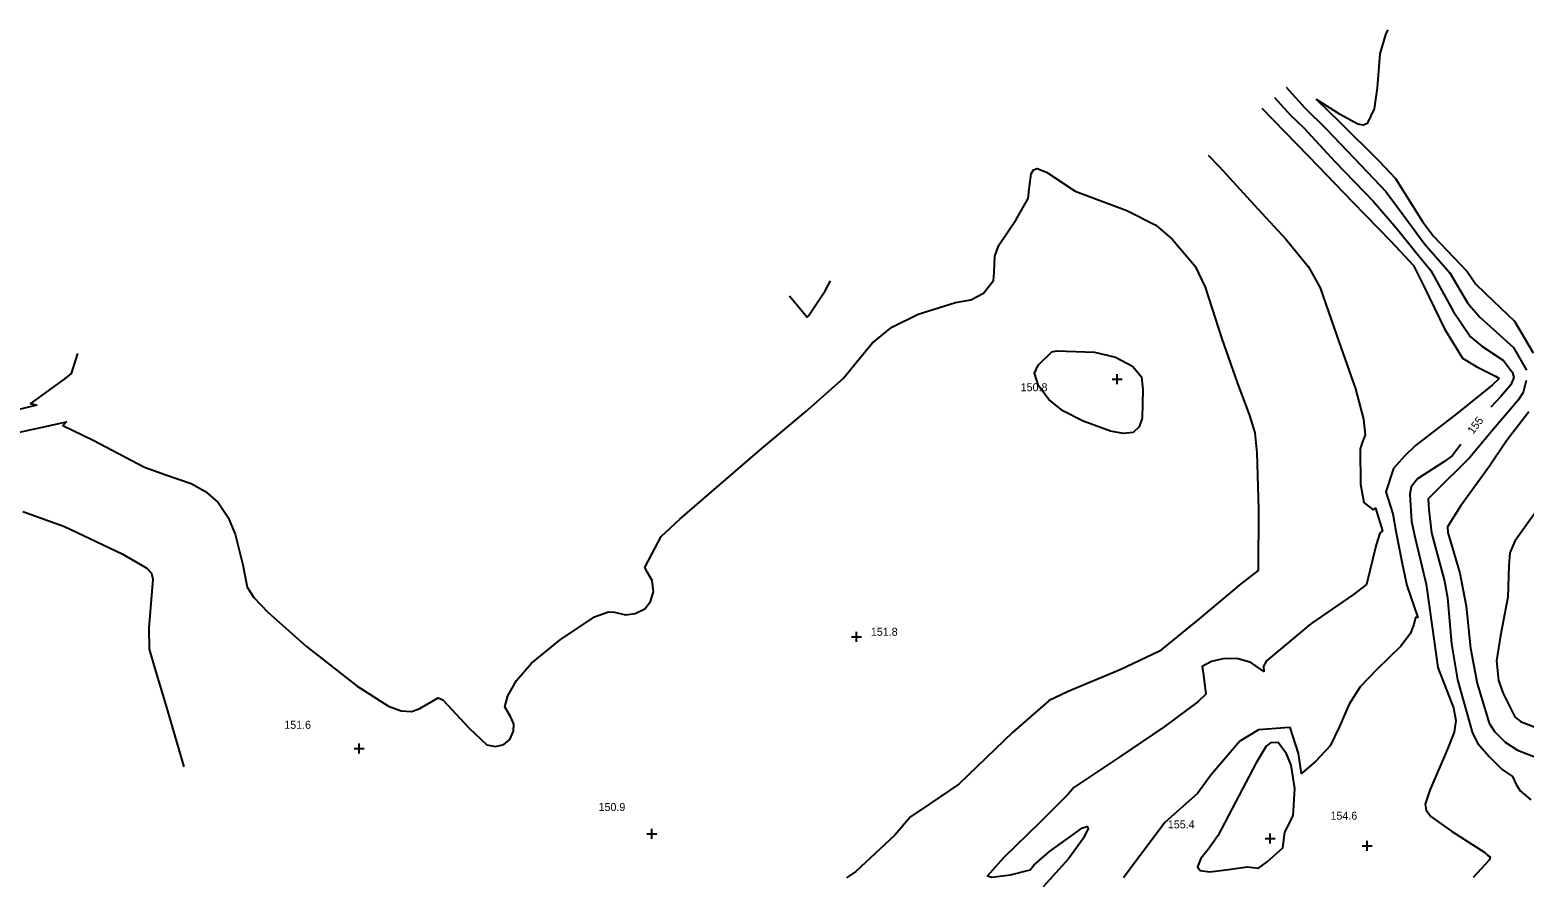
# Model space of a CAD drawing. Extents: x 1475150 to 2003689, y 770235 to 1112803.
# Drawn here: x 2002493.7 to 2002867.2, y 771573 to 771784.8 of the extents above; entities that cross this region are included whole.
import ezdxf

# ---------------------------------------------------------------- set-up
doc = ezdxf.new("R2010")
doc.units = 0
for name, color, linetype in [('RD_DTM_Major1', 7, 'Continuous'), ('RD_DTM_Major1_Lbl', 7, 'Continuous'), ('RD_DTM_Minor1', 7, 'Continuous'), ('RD_DTM_Spot_Elev', 7, 'Continuous')]:
    doc.layers.add(name, color=color, linetype=linetype)

msp = doc.modelspace()

# ---------------------------------------------------------------- linework, layer by layer
at = {"layer": 'RD_DTM_Major1'}
for points in [[(2002804.76, 771767.93), (2002808.89, 771763.38), (2002812.03, 771760.39), (2002819.97, 771751.82), (2002829.51, 771741.94), (2002835.24, 771735.27), (2002840.03, 771729.35), (2002843.84, 771724.62), (2002849.4, 771714.47), (2002853.74, 771708.06), (2002856.63, 771705.77), (2002862.03, 771702.12), (2002864.24, 771699.16), (2002864.62, 771697.93), (2002863.84, 771696.03), (2002861.32, 771693.13), (2002858.85, 771690.5)], [(2002851.33, 771681.14), (2002849.21, 771678.34), (2002847.06, 771676.8), (2002840.51, 771672.53), (2002838.93, 771670.55), (2002838.57, 771668.71), (2002839.02, 771661.93), (2002839.95, 771657.69), (2002842.7, 771646.23), (2002844.17, 771635.57), (2002845.64, 771625.38), (2002849.49, 771615.3), (2002850.07, 771612.14), (2002849.71, 771609.18), (2002847.92, 771604.81), (2002843.64, 771594.74), (2002842.44, 771591.22), (2002842.7, 771589.7), (2002843.88, 771588.11), (2002848.99, 771584.48), (2002857.36, 771579.16), (2002858, 771578.46), (2002858.67, 771578.06), (2002858.41, 771577.24), (2002854.46, 771572.83)], [(2002790.62, 771583.25), (2002788.21, 771579.89), (2002786.33, 771577.61), (2002785.51, 771575.57), (2002786.23, 771574.6), (2002788.6, 771574.29), (2002793.28, 771574.88), (2002797.98, 771575.57), (2002800.74, 771575.24), (2002802.97, 771576.8), (2002806.85, 771580.3), (2002807.38, 771584.21), (2002809.45, 771588.32), (2002809.85, 771595.1), (2002808.96, 771600.97), (2002807.79, 771603.81), (2002805.67, 771606.6), (2002803.74, 771606.54), (2002802.73, 771605.71), (2002800.19, 771601.58), (2002795.05, 771591.72), (2002790.62, 771583.25)]]:
    msp.add_lwpolyline(points, dxfattribs=at)
at = {"layer": 'RD_DTM_Minor1'}
for points in [[(2002833.1, 771784.82), (2002832.6, 771783.9), (2002831.08, 771778.83), (2002830.42, 771770.36), (2002829.67, 771765.06), (2002827.9, 771761.43), (2002827.01, 771761.02), (2002825.6, 771761.23), (2002821.21, 771763.66), (2002815.31, 771767.45), (2002821.04, 771761.79), (2002831.05, 771751.91), (2002835.02, 771747.62), (2002841.75, 771736.93), (2002844.49, 771733.28), (2002852.92, 771724.4), (2002855.11, 771721.24), (2002859.53, 771717.02), (2002864.75, 771711.98), (2002869.46, 771704.07)], [(2002807.72, 771770.52), (2002812.34, 771765.34), (2002817.66, 771760.05), (2002826.37, 771751.02), (2002832.62, 771744.37), (2002836.93, 771738.54), (2002842.26, 771731.31), (2002848.59, 771724.07), (2002853.04, 771716.53), (2002856.08, 771713.02), (2002864.53, 771705.4), (2002867.72, 771699.73)], [(2002801.64, 771765.21), (2002804.36, 771762.39), (2002813.38, 771753.12), (2002824.39, 771741.77), (2002833.89, 771732), (2002839.48, 771725.9), (2002842.06, 771720.73), (2002847.23, 771710.1), (2002851.79, 771702.72), (2002855.34, 771700.53), (2002860.03, 771698.19), (2002860.95, 771697.61), (2002859.19, 771695.99), (2002850.14, 771688.76), (2002840.05, 771680.87), (2002837.29, 771678.19), (2002834.52, 771675.15), (2002832.64, 771669.34), (2002834.34, 771663.83), (2002835.09, 771659.5), (2002836.68, 771651.38), (2002837.81, 771645.86), (2002840.56, 771637.87), (2002839.99, 771637.87), (2002839.64, 771636.17), (2002838.72, 771633.79), (2002836.38, 771630.69), (2002830.31, 771624.79), (2002826.15, 771620.54), (2002823.46, 771616.19), (2002820.9, 771610.44), (2002818.66, 771605.79), (2002815.12, 771601.94), (2002811.55, 771598.89), (2002810.75, 771603.86), (2002808.72, 771610.36), (2002807.38, 771610.27), (2002800.78, 771609.78), (2002796.08, 771606.97), (2002788.86, 771598.45), (2002785.55, 771593.91), (2002777.44, 771586.68), (2002770.12, 771576.95), (2002767.07, 771572.8)], [(2002788.23, 771753.52), (2002790.93, 771750.7), (2002799.61, 771741.18), (2002807.73, 771732.44), (2002813.24, 771725.6), (2002816.19, 771720.28), (2002820.32, 771708.34), (2002825.05, 771695.06), (2002827.01, 771687.46), (2002827.42, 771683.58), (2002826.58, 771681.37), (2002826.17, 771679.97), (2002826.24, 771671.25), (2002827.11, 771666.61), (2002829.42, 771664.77), (2002830.06, 771665.2), (2002831.74, 771659.59), (2002831.11, 771658.99), (2002830.18, 771656.07), (2002827.74, 771646.15), (2002824.51, 771643.65), (2002813.9, 771636.27), (2002802.76, 771627.08), (2002802, 771625.75), (2002802.14, 771624.42), (2002798.87, 771626.62), (2002795.69, 771627.53), (2002792.28, 771627.59), (2002789.04, 771626.88), (2002786.71, 771625.59), (2002787.02, 771623.43), (2002787.62, 771618.72), (2002785.58, 771616.82), (2002777.23, 771610.56), (2002766.15, 771603.04), (2002754.61, 771595.39), (2002753.22, 771593.67), (2002746.09, 771586.64), (2002737.05, 771577.78), (2002733.02, 771573.32), (2002734.14, 771572.96), (2002738.8, 771573.54), (2002743.69, 771574.76), (2002744.61, 771575.92), (2002748.55, 771579.37), (2002756.77, 771585.3), (2002757.95, 771585.65), (2002758.19, 771585.11), (2002757.06, 771582.7), (2002753.26, 771577.51), (2002746.95, 771570.55)], [(2002485.28, 771682.96), (2002496.44, 771685.43), (2002502.85, 771686.85), (2002501.95, 771685.92), (2002509.52, 771682.25), (2002522.35, 771675.51), (2002527.7, 771673.56), (2002534.07, 771671.38), (2002537.62, 771669.42), (2002540.8, 771666.62), (2002543.26, 771662.91), (2002545.02, 771658.7), (2002546.97, 771651.02), (2002548.06, 771645.49), (2002549.67, 771642.92), (2002553.2, 771639.19), (2002562.89, 771630.66), (2002575.51, 771620.72), (2002583.32, 771615.75), (2002586.52, 771614.53), (2002589.07, 771614.39), (2002591.05, 771615.03), (2002595.79, 771617.83), (2002596.89, 771617.27), (2002603.5, 771610.23), (2002607.96, 771606.04), (2002610.09, 771605.61), (2002612.16, 771606.15), (2002613.65, 771607.34), (2002614.6, 771609.45), (2002614.63, 771611.18), (2002613.89, 771612.93), (2002612.46, 771615.57), (2002613.14, 771618.26), (2002615.37, 771622.17), (2002619.12, 771626.43), (2002626.22, 771632.26), (2002634.81, 771638.06), (2002638.35, 771639.31), (2002639.83, 771639.19), (2002642.58, 771638.53), (2002645, 771638.87), (2002647.37, 771640.09), (2002648.81, 771641.88), (2002649.59, 771644.32), (2002649.28, 771647.14), (2002648.11, 771649.16), (2002647.43, 771650.35), (2002651.46, 771658.1), (2002656.18, 771662.47), (2002665.3, 771670.36), (2002676.71, 771680.26), (2002687.55, 771689.34), (2002696.98, 771697.67), (2002701.08, 771702.65), (2002704.24, 771706.52), (2002709.1, 771710.52), (2002715.76, 771713.71), (2002725.09, 771716.62), (2002728.89, 771717.28), (2002732.05, 771718.96), (2002734.57, 771722.15), (2002734.69, 771724.19), (2002734.85, 771728.26), (2002735.9, 771730.98), (2002740.19, 771737.44), (2002743.22, 771742.69), (2002743.54, 771745.78), (2002743.98, 771748.82), (2002744.56, 771749.82), (2002745.49, 771750.14), (2002747.83, 771749.27), (2002754.99, 771744.51), (2002767.88, 771739.64), (2002775.14, 771736), (2002779.19, 771732.5), (2002784.98, 771725.72), (2002787.46, 771720.46), (2002791.64, 771707.57), (2002795.48, 771696.64), (2002798.57, 771688.38), (2002799.86, 771684.05), (2002800.36, 771679.06), (2002800.74, 771664.95), (2002800.69, 771649.67), (2002796.28, 771646.21), (2002785.98, 771637.56), (2002776.07, 771629.47), (2002766.37, 771624.88), (2002753.24, 771619.4), (2002748.46, 771617.11), (2002739.27, 771609.1), (2002728.2, 771598.48), (2002725.85, 771596.18), (2002718.62, 771591.33), (2002713.78, 771588.01), (2002709.85, 771583.47), (2002700.16, 771574.4), (2002697.84, 771572.82)], [(2002683.55, 771718.28), (2002687.96, 771712.97), (2002688.34, 771713.3), (2002692.49, 771719.57), (2002693.79, 771722.04)], [(2002505.61, 771703.93), (2002504.06, 771698.89), (2002502.33, 771697.47), (2002493.89, 771691.4), (2002495.46, 771691.01), (2002489.94, 771689.62)], [(2002749.1, 771704.28), (2002750.37, 771704.55), (2002759.83, 771704.27), (2002765.04, 771703.01), (2002769.33, 771700.7), (2002771.54, 771698.04), (2002771.89, 771694.88), (2002771.67, 771687.76), (2002770.98, 771685.56), (2002769.48, 771684.16), (2002766.97, 771683.86), (2002763.77, 771684.46), (2002757, 771686.97), (2002751.91, 771689.57), (2002748.37, 771692.4), (2002745.82, 771695.84), (2002744.79, 771699), (2002745.71, 771700.97), (2002749.1, 771704.28)], [(2002867.71, 771697.13), (2002866.9, 771694.11), (2002865.7, 771692.19), (2002859.05, 771684.4), (2002853.59, 771677.9), (2002844.76, 771669.15), (2002843.21, 771667.58), (2002843.37, 771664.84), (2002843.98, 771659.04), (2002847.28, 771646.93), (2002847.98, 771642.84), (2002848.98, 771631.29), (2002850.53, 771622.26), (2002854.26, 771608.92), (2002855.62, 771606.39), (2002858.46, 771603.15), (2002861.69, 771599.91), (2002864.24, 771598.13), (2002865.18, 771596.16), (2002866.19, 771594.57), (2002868.86, 771592.25)], [(2002868.37, 771689.35), (2002862.78, 771682.03), (2002858.5, 771675.7), (2002851.23, 771665.75), (2002848.02, 771660.59), (2002848.1, 771659.15), (2002851.12, 771649), (2002852.68, 771640.75), (2002853.74, 771630.22), (2002855.4, 771621.4), (2002858.43, 771611.5), (2002859.73, 771609.39), (2002862.44, 771606.74), (2002865.5, 771604.75), (2002870.7, 771602.74)], [(2002872.56, 771667.83), (2002864.88, 771656.93), (2002863.63, 771654.06), (2002863.36, 771650.87), (2002863.06, 771642.99), (2002861.27, 771633.41), (2002860.3, 771627.02), (2002860.72, 771622.16), (2002861.91, 771618.87), (2002864.81, 771613.04), (2002866.29, 771611.9), (2002870.36, 771610.32)], [(2002491.97, 771664.36), (2002502.39, 771660.67), (2002516.81, 771653.8), (2002522.93, 771650.25), (2002524.11, 771648.97), (2002524.45, 771647.5), (2002523.46, 771635.31), (2002523.56, 771629.99), (2002524.94, 771625.13), (2002528.1, 771614.53), (2002532.23, 771600.51)]]:
    msp.add_lwpolyline(points, dxfattribs=at)
at = {"layer": 'RD_DTM_Spot_Elev'}
for p, q in [((2002765.42, 771696.19), (2002765.42, 771698.69)), ((2002764.17, 771697.44), (2002766.67, 771697.44)), ((2002699.08, 771633.03), (2002701.58, 771633.03)), ((2002700.33, 771631.78), (2002700.33, 771634.28)), ((2002574.78, 771605.1), (2002577.28, 771605.1)), ((2002576.03, 771603.85), (2002576.03, 771606.35)), ((2002647.89, 771583.75), (2002650.39, 771583.75)), ((2002649.14, 771582.5), (2002649.14, 771585)), ((2002802.48, 771582.61), (2002804.98, 771582.61)), ((2002803.73, 771581.36), (2002803.73, 771583.86)), ((2002826.7, 771580.76), (2002829.2, 771580.76)), ((2002827.95, 771579.51), (2002827.95, 771582.01))]:
    msp.add_line(p, q, dxfattribs=at)

# ---------------------------------------------------------------- texts
at = {"layer": 'RD_DTM_Major1_Lbl'}
msp.add_text('155', height=2, rotation=52.8076, dxfattribs=at).set_placement((2002854.43, 771683.57))
at = {"layer": 'RD_DTM_Spot_Elev'}
for s, p in [('150.8', (2002741.34, 771694.46)), ('151.8', (2002703.9, 771633.32)), ('151.6', (2002557.29, 771610.05)), ('150.9', (2002635.84, 771589.49)), ('155.4', (2002778.12, 771585.16)), ('154.6', (2002818.77, 771587.32))]:
    msp.add_text(s, height=2, dxfattribs=at).set_placement(p)

doc.saveas('drawing.dxf')
